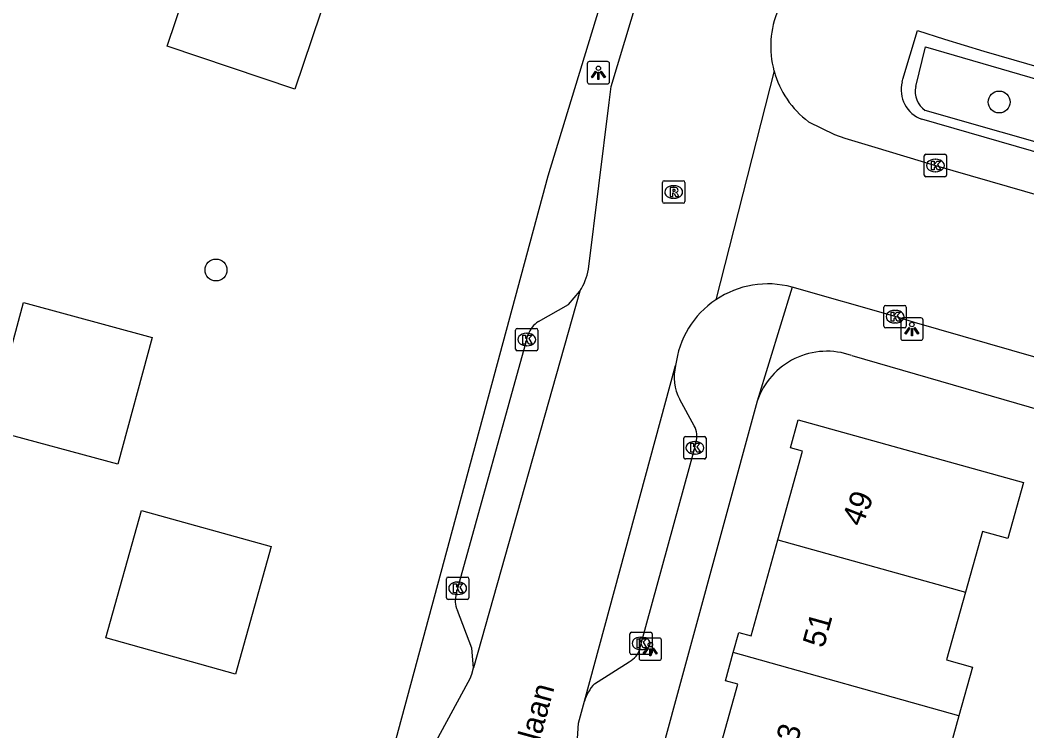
# Model space of a CAD drawing. Extents: x 159822 to 160765, y 380693 to 381634.
# Drawn here: x 160241.14 to 160286.13, y 381176.59 to 381208.35 of the extents above; entities that cross this region are included whole.
import ezdxf

# ---------------------------------------------------------------- set-up
doc = ezdxf.new("R2010")
doc.units = 0
for name, color, linetype in [('IMGEO_Boom', 7, 'Continuous'), ('IMGEO_Groenvoorziening', 7, 'Continuous'), ('IMGEO_Haag', 7, 'Continuous'), ('IMGEO_Kolk', 7, 'Continuous'), ('IMGEO_Lichtpunt', 7, 'Continuous'), ('IMGEO_Openbare_ruimte_label', 7, 'Continuous'), ('IMGEO_Pand', 7, 'Continuous'), ('IMGEO_Pand_nummerreeks', 7, 'Continuous'), ('IMGEO_Rijbaan_lokaal_open', 7, 'Continuous'), ('IMGEO_Rioolput', 7, 'Continuous'), ('IMGEO_Voetpad_open', 7, 'Continuous')]:
    doc.layers.add(name, color=color, linetype=linetype)

msp = doc.modelspace()

# ---------------------------------------------------------------- linework, layer by layer
at = {"layer": 'IMGEO_Boom'}
for centre in [(160284.892, 381204.692), (160249.889, 381197.186)]:
    msp.add_circle(centre, 0.489, dxfattribs=at)
at = {"layer": 'IMGEO_Groenvoorziening'}
for points in [[(160247.71, 381207.182), (160249.614, 381212.848), (160255.322, 381210.931), (160253.419, 381205.264), (160247.71, 381207.182)], [(160245.501, 381188.5), (160239.749, 381190.058), (160241.286, 381195.733), (160247.038, 381194.175), (160245.501, 381188.5)], [(160252.357, 381184.821), (160250.768, 381179.128), (160244.97, 381180.746), (160246.558, 381186.439), (160252.357, 381184.821)]]:
    msp.add_lwpolyline(points, dxfattribs=at)
at = {"layer": 'IMGEO_Haag'}
msp.add_lwpolyline([(160281.163, 381205.387), (160281.602, 381207.16), (160312.641, 381198.133), (160311.844, 381195.681), (160281.587, 381204.319)], dxfattribs=at)
msp.add_arc((160282.132, 381205.154), 0.997, 166.4556, 236.8509, dxfattribs=at)
at = {"layer": 'IMGEO_Kolk'}
for p, q in [((160281.541, 381201.429), (160281.541, 381202.281)), ((160281.616, 381202.355), (160282.468, 381202.355)), ((160282.029, 381202.135), (160282.054, 381202.135)), ((160282.542, 381202.281), (160282.542, 381201.429)), ((160282.468, 381201.355), (160281.616, 381201.355)), ((160282.052, 381201.575), (160282.027, 381201.575)), ((160279.741, 381194.673), (160279.741, 381195.525)), ((160279.816, 381195.599), (160280.668, 381195.599)), ((160280.229, 381195.379), (160280.254, 381195.379)), ((160280.742, 381195.525), (160280.742, 381194.673)), ((160263.277, 381193.649), (160263.277, 381194.501)), ((160263.352, 381194.575), (160264.204, 381194.575)), ((160264.278, 381194.501), (160264.278, 381193.649)), ((160280.668, 381194.599), (160279.816, 381194.599)), ((160280.252, 381194.819), (160280.227, 381194.819)), ((160263.765, 381194.355), (160263.79, 381194.355)), ((160264.204, 381193.575), (160263.352, 381193.575)), ((160263.788, 381193.795), (160263.763, 381193.795)), ((160270.794, 381188.812), (160270.794, 381189.664)), ((160270.869, 381189.738), (160271.721, 381189.738)), ((160271.282, 381189.518), (160271.307, 381189.518)), ((160271.795, 381189.664), (160271.795, 381188.812)), ((160271.721, 381188.738), (160270.869, 381188.738)), ((160271.305, 381188.958), (160271.28, 381188.958)), ((160260.19, 381182.534), (160260.19, 381183.386)), ((160260.265, 381183.46), (160261.117, 381183.46)), ((160260.678, 381183.24), (160260.703, 381183.24)), ((160261.191, 381183.386), (160261.191, 381182.534)), ((160261.117, 381182.46), (160260.265, 381182.46)), ((160260.701, 381182.68), (160260.676, 381182.68)), ((160268.386, 381180.071), (160268.386, 381180.923)), ((160268.461, 381180.997), (160269.313, 381180.997)), ((160269.387, 381180.923), (160269.387, 381180.071)), ((160268.874, 381180.777), (160268.899, 381180.777)), ((160268.897, 381180.217), (160268.872, 381180.217)), ((160269.313, 381179.997), (160268.461, 381179.997))]:
    msp.add_line(p, q, dxfattribs=at)
for points in [[(160281.541, 381201.429), (160281.541, 381202.281)], [(160281.616, 381202.355), (160282.468, 381202.355)], [(160281.862, 381202.055), (160281.985, 381202.055), (160281.985, 381201.904), (160282.115, 381202.055), (160282.279, 381202.055), (160282.133, 381201.904), (160282.286, 381201.655), (160282.134, 381201.655), (160282.049, 381201.819), (160281.985, 381201.752), (160281.985, 381201.655), (160281.862, 381201.655), (160281.862, 381202.055)], [(160282.542, 381202.281), (160282.542, 381201.429)], [(160282.468, 381201.355), (160281.616, 381201.355)], [(160279.741, 381194.673), (160279.741, 381195.525)], [(160279.816, 381195.599), (160280.668, 381195.599)], [(160280.062, 381195.299), (160280.185, 381195.299), (160280.185, 381195.148), (160280.315, 381195.299), (160280.479, 381195.299), (160280.333, 381195.148), (160280.486, 381194.899), (160280.334, 381194.899), (160280.249, 381195.063), (160280.185, 381194.996), (160280.185, 381194.899), (160280.062, 381194.899), (160280.062, 381195.299)], [(160280.742, 381195.525), (160280.742, 381194.673)], [(160263.277, 381193.649), (160263.277, 381194.501)], [(160263.352, 381194.575), (160264.204, 381194.575)], [(160264.278, 381194.501), (160264.278, 381193.649)], [(160280.668, 381194.599), (160279.816, 381194.599)], [(160263.598, 381194.275), (160263.721, 381194.275), (160263.721, 381194.124), (160263.851, 381194.275), (160264.015, 381194.275), (160263.869, 381194.124), (160264.022, 381193.875), (160263.87, 381193.875), (160263.785, 381194.039), (160263.721, 381193.972), (160263.721, 381193.875), (160263.598, 381193.875), (160263.598, 381194.275)], [(160264.204, 381193.575), (160263.352, 381193.575)], [(160270.794, 381188.812), (160270.794, 381189.664)], [(160270.869, 381189.738), (160271.721, 381189.738)], [(160271.795, 381189.664), (160271.795, 381188.812)], [(160271.115, 381189.438), (160271.238, 381189.438), (160271.238, 381189.287), (160271.368, 381189.438), (160271.532, 381189.438), (160271.386, 381189.287), (160271.539, 381189.038), (160271.387, 381189.038), (160271.302, 381189.202), (160271.238, 381189.135), (160271.238, 381189.038), (160271.115, 381189.038), (160271.115, 381189.438)], [(160271.721, 381188.738), (160270.869, 381188.738)], [(160260.19, 381182.534), (160260.19, 381183.386)], [(160260.265, 381183.46), (160261.117, 381183.46)], [(160260.511, 381183.16), (160260.634, 381183.16), (160260.634, 381183.009), (160260.764, 381183.16), (160260.928, 381183.16), (160260.782, 381183.009), (160260.935, 381182.76), (160260.783, 381182.76), (160260.698, 381182.924), (160260.634, 381182.857), (160260.634, 381182.76), (160260.511, 381182.76), (160260.511, 381183.16)], [(160261.191, 381183.386), (160261.191, 381182.534)], [(160261.117, 381182.46), (160260.265, 381182.46)], [(160268.386, 381180.071), (160268.386, 381180.923)], [(160268.461, 381180.997), (160269.313, 381180.997)], [(160269.387, 381180.923), (160269.387, 381180.071)], [(160268.707, 381180.697), (160268.83, 381180.697), (160268.83, 381180.546), (160268.96, 381180.697), (160269.124, 381180.697), (160268.978, 381180.546), (160269.131, 381180.297), (160268.979, 381180.297), (160268.894, 381180.461), (160268.83, 381180.394), (160268.83, 381180.297), (160268.707, 381180.297), (160268.707, 381180.697)], [(160269.313, 381179.997), (160268.461, 381179.997)]]:
    msp.add_lwpolyline(points, dxfattribs=at)
for centre, start, end in [((160281.618, 381202.279), 91.552, 178.448), ((160281.618, 381202.279), 91.552, 178.448), ((160282.466, 381202.279), 1.552, 88.448), ((160282.466, 381202.279), 1.552, 88.448), ((160281.618, 381201.431), 181.552, 268.448), ((160281.618, 381201.431), 181.552, 268.448), ((160282.466, 381201.431), 271.552, 358.448), ((160282.466, 381201.431), 271.552, 358.448), ((160279.818, 381195.523), 91.552, 178.448), ((160279.818, 381195.523), 91.552, 178.448), ((160280.666, 381195.523), 1.552, 88.448), ((160280.666, 381195.523), 1.552, 88.448), ((160263.354, 381194.499), 91.552, 178.448), ((160263.354, 381194.499), 91.552, 178.448), ((160264.202, 381194.499), 1.552, 88.448), ((160264.202, 381194.499), 1.552, 88.448), ((160279.818, 381194.675), 181.552, 268.448), ((160279.818, 381194.675), 181.552, 268.448), ((160280.666, 381194.675), 271.552, 358.448), ((160280.666, 381194.675), 271.552, 358.448), ((160263.354, 381193.651), 181.552, 268.448), ((160263.354, 381193.651), 181.552, 268.448), ((160264.202, 381193.651), 271.552, 358.448), ((160264.202, 381193.651), 271.552, 358.448), ((160270.871, 381189.662), 91.552, 178.448), ((160270.871, 381189.662), 91.552, 178.448), ((160271.719, 381189.662), 1.552, 88.448), ((160271.719, 381189.662), 1.552, 88.448), ((160270.871, 381188.814), 181.552, 268.448), ((160270.871, 381188.814), 181.552, 268.448), ((160271.719, 381188.814), 271.552, 358.448), ((160271.719, 381188.814), 271.552, 358.448), ((160260.267, 381183.384), 91.552, 178.448), ((160260.267, 381183.384), 91.552, 178.448), ((160261.115, 381183.384), 1.552, 88.448), ((160261.115, 381183.384), 1.552, 88.448), ((160260.267, 381182.536), 181.552, 268.448), ((160260.267, 381182.536), 181.552, 268.448), ((160261.115, 381182.536), 271.552, 358.448), ((160261.115, 381182.536), 271.552, 358.448), ((160268.463, 381180.921), 91.552, 178.448), ((160268.463, 381180.921), 91.552, 178.448), ((160269.311, 381180.921), 1.552, 88.448), ((160269.311, 381180.921), 1.552, 88.448), ((160268.463, 381180.073), 181.552, 268.448), ((160268.463, 381180.073), 181.552, 268.448), ((160269.311, 381180.073), 271.552, 358.448), ((160269.311, 381180.073), 271.552, 358.448)]:
    msp.add_arc(centre, 0.0765, start, end, dxfattribs=at)
for centre, major_axis, ratio, start_param, end_param in [((160282.028, 381201.855), (-0.387, 0.002), 0.722429, 4.712389, 7.853982), ((160282.053, 381201.855), (-0.39, 0.002), 0.717154, 1.570796, 4.712389), ((160280.228, 381195.099), (-0.387, 0.002), 0.722429, 4.712389, 7.853982), ((160280.253, 381195.099), (-0.39, 0.002), 0.717154, 1.570796, 4.712389), ((160263.764, 381194.075), (-0.387, 0.002), 0.722429, 4.712389, 7.853982), ((160263.789, 381194.075), (-0.39, 0.002), 0.717154, 1.570796, 4.712389), ((160271.281, 381189.238), (-0.387, 0.002), 0.722429, 4.712389, 7.853982), ((160271.306, 381189.238), (-0.39, 0.002), 0.717154, 1.570796, 4.712389), ((160260.677, 381182.96), (-0.387, 0.002), 0.722429, 4.712389, 7.853982), ((160260.702, 381182.96), (-0.39, 0.002), 0.717154, 1.570796, 4.712389), ((160268.873, 381180.497), (-0.387, 0.002), 0.722429, 4.712389, 7.853982), ((160268.898, 381180.497), (-0.39, 0.002), 0.717154, 1.570796, 4.712389)]:
    msp.add_ellipse(centre, major_axis=major_axis, ratio=ratio, start_param=start_param, end_param=end_param, dxfattribs=at)
at = {"layer": 'IMGEO_Lichtpunt'}
for p, q in [((160266.481, 381206.403), (160266.481, 381205.596)), ((160266.481, 381206.403), (160266.481, 381205.596)), ((160267.383, 381206.498), (160266.575, 381206.498)), ((160267.383, 381206.498), (160266.575, 381206.498)), ((160267.477, 381205.596), (160267.477, 381206.403)), ((160267.477, 381205.596), (160267.477, 381206.403)), ((160266.575, 381205.502), (160267.383, 381205.502)), ((160266.575, 381205.502), (160267.383, 381205.502)), ((160280.492, 381194.949), (160280.492, 381194.142)), ((160280.492, 381194.949), (160280.492, 381194.142)), ((160281.394, 381195.044), (160280.586, 381195.044)), ((160281.394, 381195.044), (160280.586, 381195.044)), ((160281.488, 381194.142), (160281.488, 381194.949)), ((160281.488, 381194.142), (160281.488, 381194.949)), ((160280.586, 381194.048), (160281.394, 381194.048)), ((160280.586, 381194.048), (160281.394, 381194.048)), ((160268.801, 381180.642), (160268.801, 381179.835)), ((160268.801, 381180.642), (160268.801, 381179.835)), ((160269.703, 381180.737), (160268.895, 381180.737)), ((160269.703, 381180.737), (160268.895, 381180.737)), ((160269.797, 381179.835), (160269.797, 381180.642)), ((160269.797, 381179.835), (160269.797, 381180.642)), ((160268.895, 381179.741), (160269.703, 381179.741)), ((160268.895, 381179.741), (160269.703, 381179.741))]:
    msp.add_line(p, q, dxfattribs=at)
for points in [[(160266.855, 381206.067), (160266.894, 381206.039), (160266.706, 381205.777), (160266.668, 381205.804), (160266.855, 381206.067)], [(160266.957, 381206.019), (160267.004, 381206.019), (160267.004, 381205.697), (160266.957, 381205.697), (160266.957, 381206.019)], [(160267.067, 381206.039), (160267.105, 381206.066), (160267.292, 381205.804), (160267.253, 381205.776), (160267.067, 381206.039)], [(160280.866, 381194.613), (160280.905, 381194.585), (160280.717, 381194.323), (160280.679, 381194.35), (160280.866, 381194.613)], [(160280.968, 381194.565), (160281.015, 381194.565), (160281.015, 381194.243), (160280.968, 381194.243), (160280.968, 381194.565)], [(160281.078, 381194.585), (160281.116, 381194.612), (160281.303, 381194.35), (160281.264, 381194.322), (160281.078, 381194.585)], [(160269.175, 381180.306), (160269.214, 381180.278), (160269.026, 381180.016), (160268.988, 381180.043), (160269.175, 381180.306)], [(160269.277, 381180.258), (160269.324, 381180.258), (160269.324, 381179.936), (160269.277, 381179.936), (160269.277, 381180.258)], [(160269.387, 381180.278), (160269.425, 381180.305), (160269.612, 381180.043), (160269.573, 381180.015), (160269.387, 381180.278)]]:
    msp.add_lwpolyline(points, dxfattribs=at)
for centre in [(160266.98, 381206.201), (160280.991, 381194.747), (160269.3, 381180.44)]:
    msp.add_circle(centre, 0.0994, dxfattribs=at)
for centre, start, end in [((160266.575, 381206.403), 90, 180), ((160266.575, 381206.403), 90, 180), ((160267.383, 381206.403), 0, 90), ((160267.383, 381206.403), 0, 90), ((160266.575, 381205.596), 180, 270), ((160266.575, 381205.596), 180, 270), ((160267.383, 381205.596), 270, 0), ((160267.383, 381205.596), 270, 360), ((160280.586, 381194.949), 90, 180), ((160280.586, 381194.949), 90, 180), ((160281.394, 381194.949), 0, 90), ((160281.394, 381194.949), 0, 90), ((160280.586, 381194.142), 180, 270), ((160280.586, 381194.142), 180, 270), ((160281.394, 381194.142), 270, 0), ((160281.394, 381194.142), 270, 360), ((160268.895, 381180.642), 90, 180), ((160268.895, 381180.642), 90, 180), ((160269.703, 381180.642), 0, 90), ((160269.703, 381180.642), 0, 90), ((160268.895, 381179.835), 180, 270), ((160268.895, 381179.835), 180, 270), ((160269.703, 381179.835), 270, 0), ((160269.703, 381179.835), 270, 360)]:
    msp.add_arc(centre, 0.0946, start, end, dxfattribs=at)
at = {"layer": 'IMGEO_Pand'}
for points in [[(160275.001, 381185.122), (160276.104, 381189.094), (160275.567, 381189.243), (160275.913, 381190.487), (160285.977, 381187.693), (160285.281, 381185.186), (160284.14, 381185.503), (160283.384, 381182.779)], [(160273.01, 381180.088), (160273.26, 381180.987), (160273.811, 381180.834), (160275.001, 381185.122)], [(160275.001, 381185.122), (160283.384, 381182.779)], [(160283.384, 381182.779), (160282.545, 381179.759), (160283.696, 381179.44), (160283.091, 381177.26)], [(160272.116, 381174.724), (160273.212, 381178.671), (160272.659, 381178.824), (160273.01, 381180.088)], [(160283.091, 381177.26), (160273.01, 381180.088)], [(160283.091, 381177.26), (160282.418, 381174.835), (160281.265, 381175.155), (160280.498, 381172.393)]]:
    msp.add_lwpolyline(points, dxfattribs=at)
at = {"layer": 'IMGEO_Rijbaan_lokaal_open'}
for points in [[(160266.535, 381197.216), (160267.463, 381204.669), (160267.546, 381205.381), (160271.695, 381219.129), (160275.08, 381227.786), (160275.368, 381228.672)], [(160274.829, 381206.081), (160272.233, 381195.857)], [(160276.377, 381203.813), (160277.528, 381203.235), (160277.992, 381203.077), (160279.332, 381202.672), (160282.041, 381201.853), (160311.651, 381193.323)], [(160266.15, 381196.241), (160261.397, 381179.408)], [(160309.697, 381186.611), (160281.102, 381194.84), (160280.242, 381195.101), (160275.635, 381196.42)], [(160266.359, 381177.913), (160270.433, 381192.916)], [(160259.252, 381175.251), (160261.164, 381178.762), (160261.251, 381178.934), (160261.325, 381179.127), (160261.397, 381179.408)], [(160261.458, 381159.935), (160261.475, 381160.166), (160261.515, 381160.362), (160261.575, 381160.539), (160261.771, 381161.504), (160264.535, 381165.771), (160265.212, 381167.176), (160265.672, 381168.841), (160266.042, 381170.167), (160266.18, 381172.344), (160266.032, 381176.002), (160266.094, 381176.937), (160266.359, 381177.913)]]:
    msp.add_lwpolyline(points, dxfattribs=at)
for centre, radius, start, end in [((160278.877, 381207.184), 4.196, 157.034, 195.2407), ((160278.877, 381207.182), 4.195, 195.2106, 233.4196), ((160263.882, 381197.7), 2.697, 327.2458, 349.6589), ((160274.55, 381192.418), 4.146, 74.8243, 123.9692), ((160274.553, 381192.415), 4.151, 123.9897, 173.074)]:
    msp.add_arc(centre, radius, start, end, dxfattribs=at)
at = {"layer": 'IMGEO_Rioolput'}
for p, q in [((160269.919, 381201.17), (160270.771, 381201.17)), ((160269.844, 381200.244), (160269.844, 381201.096)), ((160270.332, 381200.95), (160270.357, 381200.95)), ((160270.845, 381201.096), (160270.845, 381200.244)), ((160270.355, 381200.39), (160270.33, 381200.39)), ((160270.771, 381200.17), (160269.919, 381200.17))]:
    msp.add_line(p, q, dxfattribs=at)
for points in [[(160269.919, 381201.17), (160270.771, 381201.17)], [(160269.844, 381200.244), (160269.844, 381201.096)], [(160270.433, 381200.868), (160270.181, 381200.87), (160270.181, 381200.47)], [(160270.359, 381200.789), (160270.305, 381200.789), (160270.305, 381200.708)], [(160270.305, 381200.708), (160270.357, 381200.708)], [(160270.845, 381201.096), (160270.845, 381200.244)], [(160270.181, 381200.47), (160270.305, 381200.47), (160270.305, 381200.632), (160270.316, 381200.632)], [(160270.363, 381200.603), (160270.434, 381200.47), (160270.574, 381200.47), (160270.509, 381200.596)], [(160270.771, 381200.17), (160269.919, 381200.17)]]:
    msp.add_lwpolyline(points, dxfattribs=at)
for centre, radius, start, end in [((160269.921, 381201.094), 0.0765, 91.552, 178.448), ((160269.921, 381201.094), 0.0765, 91.552, 178.448), ((160270.769, 381201.094), 0.0765, 1.552, 88.448), ((160270.769, 381201.094), 0.0765, 1.552, 88.448), ((160270.341, 381200.897), 0.19, 274.7715, 282.9687), ((160270.365, 381200.693), 0.0964, 77.0061, 93.1865), ((160270.379, 381200.75), 0.0378, 276.6634, 79.6772), ((160270.432, 381200.758), 0.109, 350.3612, 89.416), ((160270.43, 381200.758), 0.112, 277.5842, 350.9817), ((160270.315, 381200.579), 0.0533, 26.0293, 88.6989), ((160270.414, 381200.543), 0.108, 29.5134, 73.7905), ((160269.921, 381200.246), 0.0765, 181.552, 268.448), ((160269.921, 381200.246), 0.0765, 181.552, 268.448), ((160270.769, 381200.246), 0.0765, 271.552, 358.448), ((160270.769, 381200.246), 0.0765, 271.552, 358.448)]:
    msp.add_arc(centre, radius, start, end, dxfattribs=at)
for centre, major_axis, ratio, start_param, end_param in [((160270.331, 381200.67), (-0.387, 0.002), 0.722429, 4.712389, 7.853982), ((160270.356, 381200.67), (-0.39, 0.002), 0.717154, 1.570796, 4.712389)]:
    msp.add_ellipse(centre, major_axis=major_axis, ratio=ratio, start_param=start_param, end_param=end_param, dxfattribs=at)
at = {"layer": 'IMGEO_Voetpad_open'}
for points in [[(160266.993, 381208.842), (160264.718, 381201.384), (160255.658, 381167.83), (160255.528, 381167.35)], [(160280.553, 381205.587), (160280.593, 381205.717), (160281.248, 381207.882), (160282.456, 381207.503), (160284.205, 381206.958), (160313.337, 381198.549)], [(160313.337, 381198.549), (160312.294, 381195.014), (160281.437, 381203.919)], [(160264.3, 381194.885), (160265.641, 381195.642), (160266.15, 381196.241)], [(160275.635, 381196.42), (160274.082, 381191.318)], [(160260.637, 381182.726), (160260.692, 381182.959), (160263.779, 381194.074), (160263.832, 381194.286)], [(160278.3, 381193.36), (160329.156, 381178.647)], [(160274.082, 381191.318), (160264.96, 381157.861)], [(160271.254, 381190.225), (160270.614, 381191.402)], [(160268.845, 381180.291), (160268.885, 381180.497), (160271.294, 381189.238), (160271.328, 381189.476)], [(160261.397, 381179.408), (160261.317, 381180.288), (160260.68, 381181.972)], [(160266.801, 381178.694), (160268.355, 381179.679)]]:
    msp.add_lwpolyline(points, dxfattribs=at)
for centre, radius, start, end in [((160281.923, 381205.245), 1.412, 165.9689, 249.8761), ((160264.955, 381193.891), 1.19, 123.3771, 160.6217), ((160277.19, 381190.275), 3.279, 70.2186, 161.4461), ((160272.463, 381192.391), 2.097, 165.4965, 208.1383), ((160270.575, 381189.78), 0.812, 338.0268, 33.2581), ((160261.589, 381182.402), 1.005, 161.2032, 205.3248), ((160267.924, 381180.526), 0.95, 296.9471, 345.6877), ((160268.223, 381177.374), 1.94, 137.1221, 163.8632)]:
    msp.add_arc(centre, radius, start, end, dxfattribs=at)

# ---------------------------------------------------------------- texts
at = {"layer": 'IMGEO_Openbare_ruimte_label'}
msp.add_text('van Beethovenlaan', height=1, rotation=74.6293, dxfattribs=at).set_placement((160261.992, 381167.497))
at = {"layer": 'IMGEO_Pand_nummerreeks'}
for s, rotation, p in [('49', 68.2202, (160278.751, 381185.666)), ('51', 74.4682, (160277.051, 381180.253)), ('53', 74.4682, (160275.674, 381175.295))]:
    msp.add_text(s, height=1, rotation=rotation, dxfattribs=at).set_placement(p)

doc.saveas('drawing.dxf')
